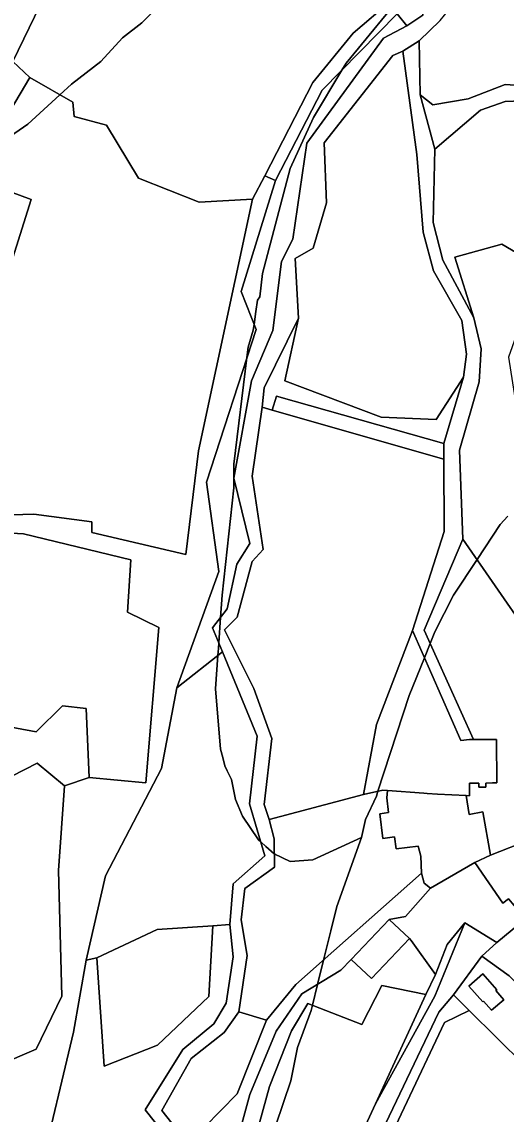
# Model space of a CAD drawing. Extents: x -477304 to -465429, y -1159113 to -1149210.
# Drawn here: x -470466.8 to -470343.9, y -1155384.7 to -1155107.6 of the extents above; entities that cross this region are included whole.
import ezdxf

# ---------------------------------------------------------------- set-up
doc = ezdxf.new("R2010")
doc.units = 0
for name, color, linetype in [('BPEJ_s', 7, 'Continuous'), ('ostatni_s', 7, 'Continuous'), ('PUPFL_s', 7, 'Continuous'), ('trav_porost_s', 7, 'Continuous'), ('voda_s', 7, 'Continuous'), ('zahrada_s', 7, 'Continuous')]:
    doc.layers.add(name, color=color, linetype=linetype)

msp = doc.modelspace()

# ---------------------------------------------------------------- linework, layer by layer
at = {"layer": 'BPEJ_s'}
for points in [[(-470387.53, -1155046.28), (-470390.9, -1155051.47), (-470395, -1155057.77), (-470396.59, -1155060.23), (-470398.97, -1155063.9), (-470420.86, -1155091.52), (-470428.51, -1155100.02), (-470436.37, -1155107.88), (-470441.26, -1155111.7), (-470446.78, -1155117.65), (-470454.22, -1155123.39), (-470457.19, -1155126.13), (-470465.27, -1155133.59), (-470473.34, -1155139.11)], [(-470473.34, -1155139.11), (-470465.27, -1155133.59), (-470457.19, -1155126.13), (-470454.22, -1155123.39), (-470446.78, -1155117.65), (-470441.26, -1155111.7), (-470436.37, -1155107.88), (-470428.51, -1155100.02), (-470420.86, -1155091.52), (-470398.97, -1155063.9), (-470396.59, -1155060.23), (-470395, -1155057.77), (-470390.9, -1155051.47), (-470387.53, -1155046.28)], [(-470415.86, -1155294.23), (-470416.4, -1155292.1), (-470417.67, -1155276.8), (-470417.06, -1155268.29), (-470416.94, -1155266.59), (-470416.84, -1155265.13), (-470416.38, -1155258.67), (-470415.97, -1155253), (-470413, -1155225.8), (-470413, -1155223.62), (-470413, -1155223.03), (-470413, -1155219.85), (-470409.71, -1155192.75), (-470409.39, -1155190.11), (-470408.11, -1155185.86), (-470407.9, -1155184.36), (-470407.44, -1155181.05), (-470407.05, -1155178.21), (-470406.41, -1155177.36), (-470405.77, -1155171.41), (-470398.76, -1155144.85), (-470392.81, -1155131.89), (-470385.59, -1155119.85), (-470384.52, -1155118.08), (-470368.59, -1155098.53)], [(-470368.59, -1155098.53), (-470384.52, -1155118.08), (-470385.59, -1155119.85), (-470392.81, -1155131.89), (-470398.76, -1155144.85), (-470405.77, -1155171.41), (-470406.41, -1155177.36), (-470407.05, -1155178.21), (-470407.44, -1155181.05), (-470407.9, -1155184.36), (-470408.11, -1155185.86), (-470409.39, -1155190.11), (-470409.71, -1155192.75), (-470413, -1155219.85), (-470413, -1155223.03), (-470413, -1155223.62), (-470413, -1155225.8), (-470415.97, -1155253), (-470416.38, -1155258.67), (-470416.84, -1155265.13), (-470416.94, -1155266.59), (-470417.06, -1155268.29), (-470417.67, -1155276.8), (-470416.4, -1155292.1), (-470415.86, -1155294.23), (-470415.33, -1155296.35), (-470414.73, -1155297.55), (-470413.64, -1155299.75), (-470412.57, -1155304.85), (-470410.87, -1155309.1), (-470406.81, -1155315.06), (-470406.18, -1155315.64), (-470404.88, -1155316.79), (-470402.76, -1155318.67), (-470398.76, -1155320.57), (-470393.02, -1155320.14), (-470380.66, -1155314.46), (-470386.86, -1155332.04), (-470388.4, -1155338.17), (-470390.25, -1155345.58), (-470391.8, -1155351.79), (-470393.11, -1155357.05), (-470393.45, -1155358.39), (-470396.85, -1155367.74), (-470398.55, -1155376.24), (-470404.28, -1155393.24)], [(-470343.52, -1155233.03), (-470345.43, -1155235.15), (-470351.32, -1155243.99), (-470357.33, -1155253), (-470362, -1155262.35), (-470363.21, -1155265.32), (-470364.68, -1155268.92), (-470368.59, -1155278.5), (-470376.48, -1155302.79), (-470376.87, -1155304), (-470379.64, -1155309.95), (-470380.66, -1155314.46), (-470393.02, -1155320.14), (-470398.76, -1155320.57), (-470402.76, -1155318.67), (-470404.88, -1155316.79), (-470406.18, -1155315.64), (-470406.81, -1155315.06), (-470410.87, -1155309.1), (-470412.57, -1155304.85), (-470413.64, -1155299.75), (-470414.73, -1155297.55), (-470415.33, -1155296.35), (-470415.86, -1155294.23)], [(-470379.64, -1155309.95), (-470376.87, -1155304), (-470376.48, -1155302.79), (-470368.59, -1155278.5), (-470364.68, -1155268.92), (-470363.21, -1155265.32), (-470362, -1155262.35), (-470357.33, -1155253), (-470351.32, -1155243.99), (-470345.43, -1155235.15), (-470343.52, -1155233.03)], [(-470404.28, -1155393.24), (-470398.55, -1155376.24), (-470396.85, -1155367.74), (-470393.45, -1155358.39), (-470393.11, -1155357.05), (-470391.8, -1155351.79), (-470390.25, -1155345.58), (-470388.4, -1155338.17), (-470386.86, -1155332.04), (-470380.66, -1155314.46), (-470379.64, -1155309.95)]]:
    msp.add_lwpolyline(points, dxfattribs=at)
at = {"layer": 'ostatni_s'}
for points in [[(-470363.02, -1155087.67), (-470371.61, -1155105.58), (-470390.6, -1155124.97), (-470402.43, -1155147.88), (-470405.13, -1155146.69), (-470393.02, -1155122.99), (-470382.77, -1155110.5), (-470372.99, -1155102.19), (-470365.44, -1155085.51), (-470366.53, -1155072.39), (-470367.7, -1155046.82), (-470367.82, -1155044.77), (-470359.73, -1155034.45), (-470350.56, -1155025.28), (-470349.48, -1155027.51), (-470362.52, -1155040.7), (-470365.15, -1155046.06), (-470363.21, -1155079.86)], [(-470340.18, -1155070.07), (-470349.78, -1155075.07), (-470359.06, -1155082.02), (-470365.14, -1155099.07), (-470365.1, -1155105.94), (-470369.13, -1155108.63), (-470371.61, -1155105.58), (-470363.02, -1155087.67), (-470363.21, -1155079.86), (-470341.65, -1155050.64)], [(-470355.48, -1155289.88), (-470367.73, -1155261.97), (-470359.67, -1155236.91), (-470359.76, -1155218.5), (-470359.78, -1155214.54), (-470354.75, -1155197.78), (-470354.03, -1155191.92), (-470355.22, -1155183.36), (-470362.37, -1155170.77), (-470365.03, -1155160.96), (-470366.61, -1155141.25), (-470370.13, -1155115.07), (-470366, -1155112.47), (-470365.76, -1155126.11), (-470362.06, -1155139.88), (-470362.43, -1155158.54), (-470360.05, -1155168.03), (-470352.16, -1155182.67), (-470350.29, -1155190.58), (-470350.8, -1155198.89), (-470355.74, -1155216.29), (-470354.92, -1155238.79), (-470364.73, -1155261.95), (-470352.22, -1155289.67), (-470353.28, -1155289.67)], [(-470349.1, -1155301.76), (-470350.89, -1155301.76), (-470350.89, -1155300.68), (-470353.25, -1155300.69), (-470353.22, -1155303.89), (-470354.09, -1155303.85), (-470361.33, -1155303.54), (-470363.99, -1155303.34), (-470364.82, -1155303.28), (-470374.05, -1155302.59), (-470375.2, -1155302.5), (-470380.11, -1155303.61), (-470376.82, -1155285.82), (-470367.73, -1155261.97), (-470355.48, -1155289.88), (-470353.28, -1155289.67), (-470352.22, -1155289.67), (-470347.46, -1155289.65), (-470346.37, -1155289.65), (-470346.34, -1155300.67), (-470347.43, -1155300.67), (-470349.1, -1155300.68)], [(-470347.88, -1155318.95), (-470351.88, -1155320.83), (-470363.12, -1155327.34), (-470364.73, -1155326.06), (-470365.38, -1155323.55), (-470365.62, -1155319.2), (-470366.28, -1155316.68), (-470371.88, -1155317.36), (-470372.24, -1155314.36), (-470375.22, -1155314.72), (-470375.98, -1155308.47), (-470373.76, -1155308.2), (-470374.22, -1155304.42), (-470374.05, -1155302.59), (-470364.82, -1155303.28), (-470363.99, -1155303.34), (-470361.33, -1155303.54), (-470354.09, -1155303.85), (-470353.3, -1155308.65), (-470349.89, -1155308.02)], [(-470358.95, -1155341.67), (-470361.9, -1155349.28), (-470368.01, -1155340.64), (-470368.5, -1155340.1), (-470373.6, -1155335.3), (-470369.51, -1155334.57), (-470363.12, -1155327.34), (-470351.88, -1155320.83), (-470348.31, -1155325.97), (-470344.8, -1155331.13), (-470343.39, -1155330.03), (-470339.04, -1155335.15), (-470346.29, -1155341.12), (-470354.39, -1155336.12)], [(-470397.26, -1155351.79), (-470365.38, -1155323.55), (-470364.73, -1155326.06), (-470363.12, -1155327.34), (-470369.51, -1155334.57), (-470373.6, -1155335.3), (-470383.24, -1155345.43), (-470385.86, -1155348.18), (-470395.74, -1155354.19), (-470402.27, -1155363.58), (-470408.98, -1155379.67), (-470413.4, -1155395.85), (-470413.14, -1155400.39), (-470423.02, -1155396.93), (-470424.6, -1155392.22), (-470412.22, -1155379.51), (-470404.74, -1155360.83)], [(-470413.22, -1155344.8), (-470414.95, -1155356.49), (-470418.11, -1155361.75), (-470426, -1155368.31), (-470435.55, -1155383.56), (-470427.29, -1155393.87), (-470424.42, -1155403.22), (-470424.7, -1155411.96), (-470436.37, -1155433.06), (-470434.69, -1155442.41), (-470439.72, -1155457.91), (-470452.88, -1155452.74), (-470441.55, -1155406.06), (-470445.72, -1155397.64), (-470450.52, -1155400.02), (-470462.21, -1155399.7), (-470453.71, -1155363.9), (-470450.46, -1155345.65), (-470447.75, -1155345.04), (-470445.94, -1155372.47), (-470432.39, -1155367.17), (-470419.36, -1155354.82), (-470418.34, -1155336.88), (-470414.08, -1155336.58)], [(-470373.6, -1155335.3), (-470368.5, -1155340.1), (-470378.14, -1155350.23), (-470383.24, -1155345.43)], [(-470361.9, -1155349.28), (-470358.95, -1155341.67), (-470354.39, -1155336.12), (-470362, -1155354.75), (-470377.05, -1155382.07), (-470364.35, -1155354.31)], [(-470341.76, -1155362.84), (-470338.02, -1155368.03), (-470332.42, -1155364), (-470337.12, -1155369.64), (-470339.27, -1155372.22), (-470353.31, -1155358.34), (-470357.3, -1155354.39), (-470350.11, -1155344.58), (-470343.21, -1155349.56), (-470340.74, -1155352), (-470336.16, -1155358.81)], [(-470347.63, -1155358.3), (-470349.67, -1155356.01), (-470349.9, -1155356.2), (-470353.41, -1155352.18), (-470349.83, -1155349.05), (-470346.34, -1155353.11), (-470346.58, -1155353.32), (-470344.51, -1155355.69)], [(-470347.63, -1155358.3), (-470344.51, -1155355.69), (-470346.58, -1155353.32), (-470346.34, -1155353.11), (-470349.83, -1155349.05), (-470353.41, -1155352.18), (-470349.9, -1155356.2), (-470349.67, -1155356.01)], [(-470415.51, -1155363.96), (-470411.74, -1155358.74), (-470404.74, -1155360.83), (-470412.22, -1155379.51), (-470424.6, -1155392.22), (-470431.3, -1155383.72), (-470423.81, -1155370.57)]]:
    msp.add_lwpolyline(points, close=True, dxfattribs=at)
msp.add_lwpolyline([(-470394.98, -1155420.87), (-470377.05, -1155382.07), (-470362, -1155354.75), (-470354.39, -1155336.12), (-470346.29, -1155341.12), (-470350.11, -1155344.58), (-470357.3, -1155354.39), (-470361.05, -1155358.84), (-470391.55, -1155422.72)], dxfattribs=at)
at = {"layer": 'PUPFL_s'}
msp.add_lwpolyline([(-470372.99, -1155102.19), (-470382.77, -1155110.5), (-470393.02, -1155122.99), (-470405.13, -1155146.69), (-470408.31, -1155152.57), (-470421.83, -1155153.39), (-470437.24, -1155147.28), (-470445.3, -1155133.82), (-470453.54, -1155131.61), (-470453.91, -1155128.03), (-470464.8, -1155121.73), (-470469.07, -1155117.67), (-470460.77, -1155100.52)], dxfattribs=at)
msp.add_lwpolyline([(-470413.06, -1155223.37), (-470408.94, -1155239.92), (-470412.24, -1155245.14), (-470414.76, -1155256.53), (-470418.4, -1155261.35), (-470415.91, -1155267.38), (-470427.46, -1155276.52), (-470416.83, -1155247), (-470419.98, -1155224.41), (-470407.4, -1155185.64), (-470411.17, -1155176.01), (-470402.43, -1155147.88), (-470390.6, -1155124.97), (-470371.61, -1155105.58), (-470369.13, -1155108.63), (-470375.09, -1155111.79), (-470394.5, -1155138.35), (-470398.09, -1155162.7), (-470400.92, -1155168.43), (-470403.12, -1155185.92), (-470408.53, -1155198.7)], close=True, dxfattribs=at)
at = {"layer": 'trav_porost_s'}
for points in [[(-470469.07, -1155117.67), (-470483.92, -1155140.14), (-470494, -1155151.26), (-470541.99, -1155124.18), (-470535.97, -1155108.49), (-470527.81, -1155084.23), (-470510.94, -1155025.05), (-470456.76, -1155052.76), (-470460.18, -1155057.24), (-470461.86, -1155069.86), (-470459.68, -1155090.76), (-470460.77, -1155100.52)], [(-470353.55, -1155127.14), (-470362.55, -1155128.64), (-470365.76, -1155126.11), (-470366, -1155112.47), (-470360.66, -1155107.25), (-470355.2, -1155100.41), (-470357.55, -1155095.35), (-470349.03, -1155083.5), (-470337.86, -1155080.46), (-470336.03, -1155086.12), (-470334.25, -1155091.39), (-470323.39, -1155110.39), (-470326.24, -1155112.14), (-470327.22, -1155118.22), (-470333, -1155124.27), (-470344.22, -1155123.48)], [(-470355.22, -1155183.36), (-470354.03, -1155191.92), (-470354.75, -1155197.78), (-470361.66, -1155208.48), (-470375.66, -1155207.88), (-470400.09, -1155198.67), (-470396.64, -1155182.81), (-470397.43, -1155167.64), (-470392.9, -1155165.06), (-470389.56, -1155153.54), (-470390.13, -1155138.32), (-470372.7, -1155116.16), (-470370.13, -1155115.07), (-470366.61, -1155141.25), (-470365.03, -1155160.96), (-470362.37, -1155170.77)], [(-470316.54, -1155130.8), (-470303.9, -1155142.09), (-470296.36, -1155150.25), (-470255.06, -1155182.22), (-470255.95, -1155184.17), (-470268.16, -1155175.18), (-470272.67, -1155171.86), (-470292.71, -1155156.65), (-470321.76, -1155132.57), (-470333.65, -1155127.43), (-470344.22, -1155127.83), (-470350.42, -1155130.04), (-470362.06, -1155139.88), (-470365.76, -1155126.11), (-470362.55, -1155128.64), (-470353.55, -1155127.14), (-470344.22, -1155123.48), (-470333, -1155124.27), (-470327.22, -1155118.22)], [(-470421.83, -1155153.39), (-470408.31, -1155152.57), (-470422.02, -1155216.45), (-470425.23, -1155242.69), (-470449.01, -1155237.15), (-470449.01, -1155234.44), (-470463.73, -1155232.49), (-470483.67, -1155233.06), (-470475.27, -1155186.87), (-470464.45, -1155152.7), (-470476.65, -1155148.2), (-470472.16, -1155134.19), (-470464.8, -1155121.73), (-470453.91, -1155128.03), (-470453.54, -1155131.61), (-470445.3, -1155133.82), (-470437.24, -1155147.28)], [(-470333.65, -1155127.43), (-470321.76, -1155132.57), (-470314.82, -1155151.88), (-470329.48, -1155154.22), (-470323.03, -1155170.13), (-470326.93, -1155179.25), (-470335.27, -1155169.76), (-470345.01, -1155164.05), (-470356.96, -1155167.34), (-470352.16, -1155182.67), (-470360.05, -1155168.03), (-470362.43, -1155158.54), (-470362.06, -1155139.88), (-470350.42, -1155130.04), (-470344.22, -1155127.83)], [(-470355.74, -1155216.29), (-470350.8, -1155198.89), (-470350.29, -1155190.58), (-470352.16, -1155182.67), (-470356.96, -1155167.34), (-470345.01, -1155164.05), (-470335.27, -1155169.76), (-470343.38, -1155192.69), (-470338.78, -1155221.95), (-470324.16, -1155243.2), (-470338.51, -1155262.48), (-470354.92, -1155238.79)], [(-470402.24, -1155202.54), (-470403.31, -1155206.09), (-470405.82, -1155205.37), (-470405.35, -1155200.43), (-470396.64, -1155182.81), (-470400.09, -1155198.67), (-470375.66, -1155207.88), (-470361.66, -1155208.48), (-470354.75, -1155197.78), (-470359.78, -1155214.54)], [(-470359.78, -1155214.54), (-470359.76, -1155218.5), (-470403.31, -1155206.09), (-470402.24, -1155202.54)], [(-470476.62, -1155272.39), (-470482.28, -1155270.51), (-470479.83, -1155236.68), (-470466.37, -1155237.5), (-470439.13, -1155244.1), (-470440.01, -1155257.32), (-470432.02, -1155261.22), (-470435.36, -1155300.62), (-470449.7, -1155299.3), (-470450.48, -1155281.77), (-470456.46, -1155281.08), (-470463.16, -1155287.69), (-470474.58, -1155285.61)], [(-470338.51, -1155262.48), (-470316.98, -1155293.13), (-470314.85, -1155296.19), (-470319.25, -1155301.91), (-470338, -1155315.06), (-470347.88, -1155318.95), (-470349.89, -1155308.02), (-470353.3, -1155308.65), (-470354.09, -1155303.85), (-470353.22, -1155303.89), (-470353.25, -1155300.69), (-470350.89, -1155300.68), (-470350.89, -1155301.76), (-470349.1, -1155301.76), (-470349.1, -1155300.68), (-470347.43, -1155300.67), (-470346.34, -1155300.67), (-470346.37, -1155289.65), (-470347.46, -1155289.65), (-470352.22, -1155289.67), (-470364.73, -1155261.95), (-470354.92, -1155238.79)], [(-470450.46, -1155345.65), (-470445.55, -1155324.22), (-470431.39, -1155297), (-470427.46, -1155276.52), (-470415.91, -1155267.38), (-470407.08, -1155288.79), (-470409.03, -1155305.97), (-470405.13, -1155319.18), (-470413.18, -1155326.23), (-470414.08, -1155336.58), (-470418.34, -1155336.88), (-470432.51, -1155337.86), (-470447.75, -1155345.04)], [(-470314.85, -1155296.19), (-470307.81, -1155286.08), (-470302.09, -1155279.65), (-470290.69, -1155296.95), (-470282.06, -1155302.99), (-470273.51, -1155306.9), (-470303.62, -1155337.32), (-470329.24, -1155359.76), (-470331.19, -1155362.53), (-470332.42, -1155364), (-470336.16, -1155358.81), (-470340.74, -1155352), (-470343.21, -1155349.56), (-470350.11, -1155344.58), (-470346.29, -1155341.12), (-470339.04, -1155335.15), (-470343.39, -1155330.03), (-470344.8, -1155331.13), (-470348.31, -1155325.97), (-470351.88, -1155320.83), (-470347.88, -1155318.95), (-470338, -1155315.06), (-470319.25, -1155301.91)], [(-470455.99, -1155301.37), (-470457.5, -1155322.83), (-470456.62, -1155354.74), (-470463.16, -1155368.15), (-470481.91, -1155376.2), (-470486.81, -1155339.35), (-470485.74, -1155307.32), (-470462.91, -1155295.62)], [(-470404.74, -1155360.83), (-470411.74, -1155358.74), (-470409.63, -1155344.42), (-470411.14, -1155335.42), (-470410.26, -1155327.43), (-470402.71, -1155322.02), (-470402.8, -1155314.87), (-470404.06, -1155309.96), (-470380.11, -1155303.61), (-470375.2, -1155302.5), (-470374.05, -1155302.59), (-470374.22, -1155304.42), (-470373.76, -1155308.2), (-470375.98, -1155308.47), (-470375.22, -1155314.72), (-470372.24, -1155314.36), (-470371.88, -1155317.36), (-470366.28, -1155316.68), (-470365.62, -1155319.2), (-470365.38, -1155323.55), (-470397.26, -1155351.79)], [(-470432.39, -1155367.17), (-470445.94, -1155372.47), (-470447.75, -1155345.04), (-470432.51, -1155337.86), (-470418.34, -1155336.88), (-470419.36, -1155354.82)], [(-470394.29, -1155356.59), (-470398.39, -1155363.53), (-470403.99, -1155377.68), (-470410.68, -1155401.89), (-470407.77, -1155414.04), (-470412.51, -1155411.51), (-470413.14, -1155400.39), (-470413.4, -1155395.85), (-470408.98, -1155379.67), (-470402.27, -1155363.58), (-470395.74, -1155354.19), (-470385.86, -1155348.18), (-470383.24, -1155345.43), (-470378.14, -1155350.23), (-470368.5, -1155340.1), (-470368.01, -1155340.64), (-470361.9, -1155349.28), (-470364.35, -1155354.31), (-470375.52, -1155352.04), (-470380.59, -1155361.91)], [(-470377.05, -1155382.07), (-470394.98, -1155420.87), (-470407.77, -1155414.04), (-470410.68, -1155401.89), (-470403.99, -1155377.68), (-470398.39, -1155363.53), (-470394.29, -1155356.59), (-470380.59, -1155361.91), (-470375.52, -1155352.04), (-470364.35, -1155354.31)], [(-470357.3, -1155354.39), (-470353.31, -1155358.34), (-470359.61, -1155361.46), (-470390.24, -1155426.38), (-470350.7, -1155440.33), (-470350.74, -1155440.45), (-470367.89, -1155492.83), (-470377.79, -1155494.93), (-470389.37, -1155503.04), (-470424.1, -1155486.87), (-470426.56, -1155485.73), (-470413.18, -1155466.61), (-470391.55, -1155422.72), (-470361.05, -1155358.84)], [(-470353.31, -1155358.34), (-470339.27, -1155372.22), (-470333.56, -1155378.91), (-470335.7, -1155391.2), (-470342.4, -1155416.52), (-470350.7, -1155440.33), (-470390.24, -1155426.38), (-470359.61, -1155361.46)]]:
    msp.add_lwpolyline(points, close=True, dxfattribs=at)
for points in [[(-470469.07, -1155117.67), (-470464.8, -1155121.73), (-470472.16, -1155134.19)], [(-470483.67, -1155233.06), (-470463.73, -1155232.49), (-470449.01, -1155234.44), (-470449.01, -1155237.15), (-470425.23, -1155242.69), (-470422.02, -1155216.45), (-470408.31, -1155152.57), (-470405.13, -1155146.69), (-470402.43, -1155147.88), (-470411.17, -1155176.01), (-470407.4, -1155185.64), (-470419.98, -1155224.41), (-470416.83, -1155247), (-470427.46, -1155276.52), (-470431.39, -1155297), (-470445.55, -1155324.22), (-470450.46, -1155345.65), (-470453.71, -1155363.9), (-470462.21, -1155399.7)], [(-470476.65, -1155148.2), (-470464.45, -1155152.7), (-470475.27, -1155186.87)], [(-470481.91, -1155376.2), (-470463.16, -1155368.15), (-470456.62, -1155354.74), (-470457.5, -1155322.83), (-470455.99, -1155301.37), (-470449.7, -1155299.3), (-470435.36, -1155300.62), (-470432.02, -1155261.22), (-470440.01, -1155257.32), (-470439.13, -1155244.1), (-470466.37, -1155237.5), (-470479.83, -1155236.68)], [(-470474.58, -1155285.61), (-470463.16, -1155287.69), (-470456.46, -1155281.08), (-470450.48, -1155281.77), (-470449.7, -1155299.3), (-470455.99, -1155301.37), (-470462.91, -1155295.62), (-470485.74, -1155307.32)]]:
    msp.add_lwpolyline(points, dxfattribs=at)
at = {"layer": 'voda_s'}
for points in [[(-470413.06, -1155223.37), (-470408.53, -1155198.7), (-470403.12, -1155185.92), (-470400.92, -1155168.43), (-470398.09, -1155162.7), (-470394.5, -1155138.35), (-470375.09, -1155111.79), (-470369.13, -1155108.63), (-470365.1, -1155105.94), (-470365.14, -1155099.07), (-470359.06, -1155082.02)], [(-470360.66, -1155107.25), (-470366, -1155112.47), (-470370.13, -1155115.07), (-470372.7, -1155116.16), (-470390.13, -1155138.32), (-470389.56, -1155153.54), (-470392.9, -1155165.06), (-470397.43, -1155167.64), (-470396.64, -1155182.81), (-470405.35, -1155200.43), (-470405.82, -1155205.37), (-470408.4, -1155222.87), (-470405.57, -1155241.43), (-470408.4, -1155244.51), (-470412.18, -1155258.61), (-470415.38, -1155261.82), (-470407.96, -1155276.67), (-470403.43, -1155289.38), (-470405.32, -1155306.12), (-470404.06, -1155309.96), (-470402.8, -1155314.87), (-470402.71, -1155322.02), (-470410.26, -1155327.43), (-470411.14, -1155335.42), (-470409.63, -1155344.42), (-470411.74, -1155358.74), (-470415.51, -1155363.96), (-470423.81, -1155370.57), (-470431.3, -1155383.72), (-470424.6, -1155392.22)], [(-470427.29, -1155393.87), (-470435.55, -1155383.56), (-470426, -1155368.31), (-470418.11, -1155361.75), (-470414.95, -1155356.49), (-470413.22, -1155344.8), (-470414.08, -1155336.58), (-470413.18, -1155326.23), (-470405.13, -1155319.18), (-470409.03, -1155305.97), (-470407.08, -1155288.79), (-470415.91, -1155267.38), (-470418.4, -1155261.35), (-470414.76, -1155256.53), (-470412.24, -1155245.14), (-470408.94, -1155239.92), (-470413.06, -1155223.37)]]:
    msp.add_lwpolyline(points, dxfattribs=at)
at = {"layer": 'zahrada_s'}
msp.add_lwpolyline([(-470412.18, -1155258.61), (-470408.4, -1155244.51), (-470405.57, -1155241.43), (-470408.4, -1155222.87), (-470405.82, -1155205.37), (-470403.31, -1155206.09), (-470359.76, -1155218.5), (-470359.67, -1155236.91), (-470367.73, -1155261.97), (-470376.82, -1155285.82), (-470380.11, -1155303.61), (-470404.06, -1155309.96), (-470405.32, -1155306.12), (-470403.43, -1155289.38), (-470407.96, -1155276.67), (-470415.38, -1155261.82)], close=True, dxfattribs=at)

doc.saveas('drawing.dxf')
